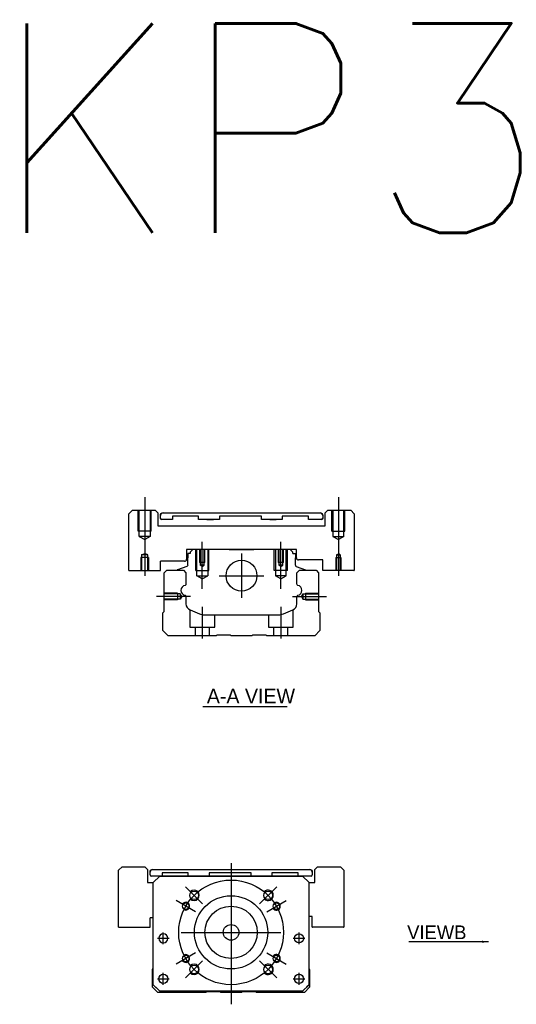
# Model space of a CAD drawing. Header units: millimetres. Extents: x -257 to 3135, y -1556 to 860.
# Tile 584 of 633: x 1011 to 1200, y -260 to 117. Entities that reach past the tile are written whole.
import ezdxf
from ezdxf.lldxf.tags import DXFTag

# ---------------------------------------------------------------- set-up
doc = ezdxf.new("R2010")
doc.units = ezdxf.units.MM
doc.layers.get('0').update_dxf_attribs({"linetype": 'CONTINUOUS'})
doc.styles.add('CHN', font='txt')
doc.styles.add('DIM-7', font='SIMPLEX.shx', dxfattribs={"width": 0.7, "bigfont": 'chineset.shx'})
doc.styles.get("Standard").update_dxf_attribs({"font": 'txt.shx', "height": 0.5})
tags = doc.linetypes.add('DASHED', pattern=[25.72, 12.86, -12.86]).pattern_tags.tags
tags[6:7] = [DXFTag(74, 4), DXFTag(75, 0), DXFTag(340, '0'), DXFTag(46, 0.0), DXFTag(50, 0.0), DXFTag(44, 0.0), DXFTag(45, 0.0)]
tags[4:5] = [DXFTag(74, 4), DXFTag(75, 0), DXFTag(340, '0'), DXFTag(46, 0.0), DXFTag(50, 0.0), DXFTag(44, 0.0), DXFTag(45, 0.0)]
doc.dimstyles.new('CNS', dxfattribs={"dimtxt": 3.5, "dimasz": 2.5, "dimexe": 1, "dimexo": 1, "dimgap": 1, "dimtad": 1, "dimdsep": 46, "dimtxsty": 'DIM-7', "dimcen": 0.09, "dimclrd": 4, "dimclre": 4, "dimclrt": 1, "dimadec": 0, "dimazin": 0, "dimtfac": 1, "dimtmove": 0, "dimatfit": 3, "dimfxl": 0, "dimtvp": 0.971429, "dimtolj": 1, "dimarcsym": 0})

msp = doc.modelspace()

# ---------------------------------------------------------------- linework, layer by layer
at = {"ltscale": 0.1}
for p, q in [((1058.31, -65.83), (1058.31, -95.88)), ((1132.31, -65.83), (1132.31, -95.88)), ((1080.31, -100.83), (1080.31, -82.83)), ((1110.31, -100.83), (1110.31, -82.83)), ((1075.86, -103.78), (1062.86, -103.78)), ((1114.77, -103.78), (1127.77, -103.78)), ((1080.31, -107.78), (1080.31, -119.78)), ((1110.31, -107.78), (1110.31, -119.78))]:
    msp.add_line(p, q, dxfattribs=at)
at = {"linetype": 'Continuous'}
for p, q in [((1053.61, -70.83), (1052.31, -72.13)), ((1053.61, -70.83), (1062.31, -70.83)), ((1063.31, -71.83), (1062.31, -70.83)), ((1128.31, -70.83), (1127.31, -71.83)), ((1128.31, -70.83), (1137.02, -70.83)), ((1138.31, -72.13), (1137.02, -70.83)), ((1063.31, -71.83), (1063.31, -76.83)), ((1064.31, -73.83), (1064.31, -72.83)), ((1064.31, -72.83), (1064.31, -72.83)), ((1068.88, -74.33), (1064.81, -74.33)), ((1068.88, -74.33), (1064.81, -74.33)), ((1065.31, -71.83), (1125.31, -71.83)), ((1065.31, -71.83), (1125.31, -71.83)), ((1068.88, -73.13), (1068.88, -74.33)), ((1068.88, -73.13), (1068.88, -73.13)), ((1078.88, -73.13), (1068.88, -73.13)), ((1078.88, -73.13), (1068.88, -73.13)), ((1078.88, -74.33), (1078.88, -73.13)), ((1078.88, -73.13), (1078.88, -73.13)), ((1086.88, -74.33), (1078.88, -74.33)), ((1086.88, -74.33), (1078.88, -74.33)), ((1082.09, -71.83), (1082.09, -71.83)), ((1082.09, -71.83), (1084.54, -71.83)), ((1082.09, -71.83), (1084.54, -71.83)), ((1082.09, -74.33), (1084.54, -74.33)), ((1084.54, -71.83), (1084.54, -71.83)), ((1084.54, -74.33), (1084.54, -74.33)), ((1086.88, -73.13), (1086.88, -74.33)), ((1086.88, -73.13), (1086.88, -73.13)), ((1102.88, -73.13), (1086.88, -73.13)), ((1102.88, -73.13), (1086.88, -73.13)), ((1102.88, -74.33), (1102.88, -73.13)), ((1102.88, -73.13), (1102.88, -73.13)), ((1110.88, -74.33), (1102.88, -74.33)), ((1110.88, -74.33), (1102.88, -74.33)), ((1106.09, -71.83), (1106.09, -71.83)), ((1106.09, -71.83), (1108.54, -71.83)), ((1106.09, -71.83), (1108.54, -71.83)), ((1106.09, -74.33), (1108.54, -74.33)), ((1108.54, -71.83), (1108.54, -71.83)), ((1108.54, -74.33), (1108.54, -74.33)), ((1110.88, -73.13), (1110.88, -74.33)), ((1110.88, -73.13), (1110.88, -73.13)), ((1120.88, -73.13), (1110.88, -73.13)), ((1120.88, -73.13), (1110.88, -73.13)), ((1120.88, -74.33), (1120.88, -73.13)), ((1120.88, -73.13), (1120.88, -73.13)), ((1125.81, -74.33), (1120.88, -74.33)), ((1125.81, -74.33), (1120.88, -74.33)), ((1126.31, -72.83), (1126.31, -73.83)), ((1126.31, -72.83), (1126.31, -72.83)), ((1127.31, -76.83), (1127.31, -71.83)), ((1138.31, -72.13), (1138.31, -93.83)), ((1063.31, -76.83), (1127.31, -76.83)), ((1116.31, -85.83), (1074.31, -85.83)), ((1074.31, -85.83), (1074.31, -89.53)), ((1076.74, -85.83), (1075.74, -86.83)), ((1084.61, -85.83), (1076.74, -85.83)), ((1090.61, -85.83), (1100.01, -85.83)), ((1113.89, -85.83), (1106.01, -85.83)), ((1114.89, -86.83), (1113.89, -85.83)), ((1116.31, -89.03), (1116.31, -85.83)), ((1074.74, -87.33), (1074.74, -89.03)), ((1075.74, -87.33), (1074.74, -87.33)), ((1074.74, -91.83), (1074.74, -89.03)), ((1075.74, -86.83), (1075.74, -87.33)), ((1114.89, -87.33), (1114.89, -86.83)), ((1114.89, -87.33), (1115.89, -87.33)), ((1115.89, -87.33), (1115.89, -89.03)), ((1115.89, -91.83), (1115.89, -89.03)), ((1126.31, -89.83), (1117.11, -89.83)), ((1126.31, -93.83), (1126.31, -89.83)), ((1064.27, -93.88), (1064.31, -93.83)), ((1073.51, -90.33), (1064.31, -90.33)), ((1064.31, -93.83), (1064.31, -90.33)), ((1065.77, -94.78), (1066.77, -93.78)), ((1066.77, -93.78), (1073.09, -93.78)), ((1070.71, -93.76), (1070.7, -93.78)), ((1074.41, -92.3), (1070.84, -93.6)), ((1073.09, -93.78), (1074.09, -94.78)), ((1116.22, -92.3), (1119.79, -93.6)), ((1116.44, -94.78), (1117.44, -93.78)), ((1117.44, -93.78), (1123.77, -93.78)), ((1119.92, -93.76), (1119.93, -93.78)), ((1123.77, -93.78), (1124.77, -94.78)), ((1126.31, -93.83), (1126.36, -93.88)), ((1138.27, -93.88), (1126.36, -93.88)), ((1138.27, -93.88), (1138.31, -93.83)), ((1065.77, -109.48), (1065.77, -94.78)), ((1074.09, -94.78), (1074.09, -99.06)), ((1116.44, -99.06), (1116.44, -94.78)), ((1124.77, -94.78), (1124.77, -109.48)), ((1074.09, -103.8), (1074.09, -106.62)), ((1116.44, -106.62), (1116.44, -103.8)), ((1075.63, -108.92), (1079.2, -110.4)), ((1111.34, -110.4), (1114.9, -108.92)), ((1065.27, -109.98), (1065.77, -109.48)), ((1065.27, -116.78), (1065.27, -109.98)), ((1081.11, -110.78), (1109.42, -110.78)), ((1124.77, -109.48), (1125.27, -109.98)), ((1125.27, -109.98), (1125.27, -116.78)), ((1067.27, -118.78), (1065.27, -116.78)), ((1085.62, -118.78), (1067.27, -118.78)), ((1085.97, -118.53), (1085.62, -118.78)), ((1090.97, -118.53), (1085.97, -118.53)), ((1091.32, -118.78), (1090.97, -118.53)), ((1099.22, -118.78), (1091.32, -118.78)), ((1099.57, -118.53), (1099.22, -118.78)), ((1104.57, -118.53), (1099.57, -118.53)), ((1104.92, -118.78), (1104.57, -118.53)), ((1123.27, -118.78), (1104.92, -118.78)), ((1125.27, -116.78), (1123.27, -118.78)), ((1049.66, -207.14), (1048.36, -208.43)), ((1048.36, -230.14), (1048.36, -208.43)), ((1049.66, -207.14), (1058.36, -207.14)), ((1059.36, -208.14), (1058.36, -207.14)), ((1059.36, -208.14), (1059.36, -213.14)), ((1060.36, -209.14), (1060.36, -209.14)), ((1060.36, -210.14), (1060.36, -209.14)), ((1064.11, -210.64), (1060.86, -210.64)), ((1061.36, -208.14), (1121.36, -208.14)), ((1061.36, -208.14), (1121.36, -208.14)), ((1061.61, -213.14), (1064.11, -210.64)), ((1064.11, -210.64), (1061.61, -213.14)), ((1064.11, -210.64), (1118.61, -210.64)), ((1118.61, -210.64), (1064.11, -210.64)), ((1118.61, -210.64), (1064.11, -210.64)), ((1064.93, -209.44), (1064.93, -210.64)), ((1074.93, -209.44), (1064.93, -209.44)), ((1074.93, -210.64), (1074.93, -209.44)), ((1082.93, -209.44), (1082.93, -210.64)), ((1098.93, -209.44), (1082.93, -209.44)), ((1098.93, -210.64), (1098.93, -209.44)), ((1106.93, -209.44), (1106.93, -210.64)), ((1116.93, -209.44), (1106.93, -209.44)), ((1116.93, -210.64), (1116.93, -209.44)), ((1121.86, -210.64), (1116.93, -210.64)), ((1118.61, -210.64), (1121.11, -213.14)), ((1121.11, -213.14), (1118.61, -210.64)), ((1122.36, -209.14), (1122.36, -209.14)), ((1122.36, -209.14), (1122.36, -210.14)), ((1124.36, -207.14), (1123.36, -208.14)), ((1123.36, -213.14), (1123.36, -208.14)), ((1124.36, -207.14), (1133.07, -207.14)), ((1134.36, -208.43), (1133.07, -207.14)), ((1134.36, -208.43), (1134.36, -230.14)), ((1059.36, -213.14), (1061.62, -213.14)), ((1061.61, -252.14), (1061.61, -213.14)), ((1121.11, -252.14), (1121.11, -213.14)), ((1121.11, -213.14), (1123.36, -213.14)), ((1060.36, -230.14), (1060.36, -226.64)), ((1061.61, -226.64), (1060.36, -226.64)), ((1122.36, -226.14), (1121.11, -226.14)), ((1122.36, -230.14), (1122.36, -226.14)), ((1048.36, -230.14), (1048.41, -230.18)), ((1048.41, -230.18), (1060.32, -230.18)), ((1060.32, -230.18), (1060.36, -230.14)), ((1122.36, -230.14), (1122.41, -230.18)), ((1134.32, -230.18), (1122.41, -230.18)), ((1134.32, -230.18), (1134.36, -230.14)), ((1061.32, -246.29), (1061.61, -245.99)), ((1061.32, -253.09), (1061.32, -246.29)), ((1121.11, -246.09), (1121.32, -246.29)), ((1121.32, -246.29), (1121.32, -253.09)), ((1063.32, -255.09), (1061.32, -253.09)), ((1061.61, -252.14), (1064.11, -254.64)), ((1064.11, -254.64), (1062.61, -253.14)), ((1081.67, -255.09), (1063.32, -255.09)), ((1064.11, -254.64), (1064.11, -254.64)), ((1118.61, -254.64), (1064.11, -254.64)), ((1118.61, -254.64), (1064.11, -254.64)), ((1082.02, -254.84), (1081.67, -255.09)), ((1087.02, -254.84), (1082.02, -254.84)), ((1087.37, -255.09), (1087.02, -254.84)), ((1095.27, -255.09), (1087.37, -255.09)), ((1095.62, -254.84), (1095.27, -255.09)), ((1100.62, -254.84), (1095.62, -254.84)), ((1100.97, -255.09), (1100.62, -254.84)), ((1119.32, -255.09), (1100.97, -255.09)), ((1118.61, -254.64), (1121.11, -252.14)), ((1121.32, -253.09), (1119.32, -255.09))]:
    msp.add_line(p, q, dxfattribs=at)
at = {"linetype": 'DASHED', "ltscale": 0.3}
for p, q in [((1055.81, -78.83), (1055.81, -70.83)), ((1056.21, -80.83), (1056.21, -70.83)), ((1060.41, -70.83), (1060.41, -80.83)), ((1060.81, -78.83), (1060.81, -70.83)), ((1129.81, -78.83), (1129.81, -70.83)), ((1130.21, -70.83), (1130.21, -80.83)), ((1134.41, -80.83), (1134.41, -70.83)), ((1134.81, -78.83), (1134.81, -70.83)), ((1060.81, -78.83), (1055.81, -78.83)), ((1129.81, -78.83), (1134.81, -78.83)), ((1060.41, -80.83), (1056.21, -80.83)), ((1056.21, -80.83), (1058.31, -82.04)), ((1060.41, -80.83), (1058.31, -82.04)), ((1130.21, -80.83), (1134.41, -80.83)), ((1130.21, -80.83), (1132.31, -82.04)), ((1134.41, -80.83), (1132.31, -82.04))]:
    msp.add_line(p, q, dxfattribs=at)
for p, q in [((1052.31, -93.83), (1052.31, -72.13)), ((1052.31, -93.83), (1052.36, -93.88)), ((1052.36, -93.88), (1064.27, -93.88)), ((1080.56, -145.77), (1112.8, -145.77)), ((1063.18, -234.39), (1067.68, -234.39)), ((1063.18, -234.39), (1067.68, -234.39)), ((1115.05, -234.39), (1119.55, -234.39)), ((1115.05, -234.39), (1119.55, -234.39)), ((1063.18, -249.89), (1067.68, -249.89)), ((1063.18, -249.89), (1067.68, -249.89)), ((1115.05, -249.89), (1119.55, -249.89)), ((1115.05, -249.89), (1119.55, -249.89))]:
    msp.add_line(p, q)
at = {"linetype": 'DASHED', "ltscale": 0.1}
for p, q in [((1077.81, -93.83), (1077.81, -85.83)), ((1078.25, -95.83), (1078.25, -85.83)), ((1079.31, -85.83), (1079.31, -90.83)), ((1079.57, -85.83), (1079.57, -91.83)), ((1081.05, -91.83), (1081.05, -85.83)), ((1081.31, -90.83), (1081.31, -85.83)), ((1082.38, -85.83), (1082.38, -95.83)), ((1082.81, -93.83), (1082.81, -85.83)), ((1107.81, -93.83), (1107.81, -85.83)), ((1108.25, -85.83), (1108.25, -95.83)), ((1109.31, -85.83), (1109.31, -90.83)), ((1109.57, -85.83), (1109.57, -91.83)), ((1111.05, -91.83), (1111.05, -85.83)), ((1111.31, -90.83), (1111.31, -85.83)), ((1112.38, -95.83), (1112.38, -85.83)), ((1112.81, -93.83), (1112.81, -85.83)), ((1059.81, -88.88), (1056.81, -88.88)), ((1056.81, -88.88), (1056.81, -93.88)), ((1057.14, -87.88), (1058.31, -87.31)), ((1057.14, -87.88), (1057.14, -93.88)), ((1059.49, -87.88), (1057.14, -87.88)), ((1059.49, -87.88), (1058.31, -87.31)), ((1059.49, -93.88), (1059.49, -87.88)), ((1059.81, -88.88), (1059.81, -93.88)), ((1131.31, -88.88), (1133.31, -88.88)), ((1131.31, -88.88), (1131.31, -93.88)), ((1131.57, -87.88), (1132.31, -87.45)), ((1131.57, -87.88), (1133.05, -87.88)), ((1131.57, -87.88), (1131.57, -93.88)), ((1133.05, -87.88), (1132.31, -87.45)), ((1133.05, -87.88), (1133.05, -93.88)), ((1133.31, -88.88), (1133.31, -93.88)), ((1077.81, -93.83), (1082.81, -93.83)), ((1081.31, -90.83), (1079.31, -90.83)), ((1081.05, -91.83), (1079.57, -91.83)), ((1080.31, -92.26), (1079.57, -91.83)), ((1080.31, -92.26), (1081.05, -91.83)), ((1112.81, -93.83), (1107.81, -93.83)), ((1111.31, -90.83), (1109.31, -90.83)), ((1111.05, -91.83), (1109.57, -91.83)), ((1110.31, -92.26), (1109.57, -91.83)), ((1110.31, -92.26), (1111.05, -91.83)), ((1078.25, -95.83), (1082.38, -95.83)), ((1080.31, -97.03), (1078.25, -95.83)), ((1080.31, -97.03), (1082.38, -95.83)), ((1112.38, -95.83), (1108.25, -95.83)), ((1110.31, -97.03), (1108.25, -95.83)), ((1110.31, -97.03), (1112.38, -95.83)), ((1070.9, -102.48), (1065.9, -102.48)), ((1071.9, -102.78), (1065.9, -102.78)), ((1071.9, -104.79), (1065.9, -104.79)), ((1070.9, -105.08), (1065.9, -105.08)), ((1070.9, -102.48), (1070.9, -105.08)), ((1070.9, -104.86), (1070.9, -104.91)), ((1071.9, -102.78), (1071.9, -104.79)), ((1072.48, -103.78), (1071.9, -102.78)), ((1072.48, -103.78), (1071.9, -104.79)), ((1118.18, -103.78), (1118.77, -102.78)), ((1118.18, -103.78), (1118.77, -104.79)), ((1118.77, -102.78), (1118.77, -104.79)), ((1118.77, -102.78), (1124.77, -102.78)), ((1118.77, -104.79), (1124.77, -104.79)), ((1119.77, -102.48), (1119.77, -105.08)), ((1119.77, -102.48), (1124.77, -102.48)), ((1119.77, -104.86), (1119.77, -104.91)), ((1119.77, -105.08), (1124.77, -105.08)), ((1075.56, -108.91), (1075.56, -115.48)), ((1115.06, -115.48), (1115.06, -108.85)), ((1085.06, -115.48), (1085.06, -110.78)), ((1105.56, -110.78), (1105.56, -115.48)), ((1075.56, -115.48), (1085.06, -115.48)), ((1077.56, -115.48), (1077.56, -118.78)), ((1083.06, -118.78), (1083.06, -115.48)), ((1105.56, -115.48), (1115.06, -115.48)), ((1107.56, -115.48), (1107.56, -118.78)), ((1113.06, -118.78), (1113.06, -115.48))]:
    msp.add_line(p, q, dxfattribs=at)
at = {"ltscale": 0.3}
for p, q in [((1095.31, -87.33), (1095.31, -104.33)), ((1086.81, -95.83), (1103.81, -95.83)), ((1091.31, -205.64), (1091.31, -259.64)), ((1080.46, -221.28), (1073.88, -214.71)), ((1102.17, -221.28), (1108.74, -214.71)), ((1077.67, -224.26), (1070.31, -220.01)), ((1104.95, -224.26), (1112.32, -220.01)), ((1065.43, -236.64), (1065.43, -232.14)), ((1065.43, -236.64), (1065.43, -232.14)), ((1072.31, -232.14), (1110.31, -232.14)), ((1117.3, -236.64), (1117.3, -232.14)), ((1117.3, -236.64), (1117.3, -232.14)), ((1077.67, -240.01), (1070.31, -244.26)), ((1104.95, -240.01), (1112.32, -244.26)), ((1080.46, -242.99), (1073.88, -249.57)), ((1102.17, -242.99), (1108.74, -249.57)), ((1065.43, -252.14), (1065.43, -247.64)), ((1065.43, -252.14), (1065.43, -247.64)), ((1117.3, -252.14), (1117.3, -247.64)), ((1117.3, -252.14), (1117.3, -247.64))]:
    msp.add_line(p, q, dxfattribs=at)
at = {"linetype": 'DASHED'}
for p, q in [((1064.11, -210.64), (1064.11, -210.64)), ((1064.93, -209.44), (1064.93, -209.44)), ((1074.93, -209.44), (1074.93, -209.44)), ((1074.93, -210.64), (1074.93, -210.64)), ((1080.59, -210.64), (1078.14, -210.64)), ((1082.93, -209.44), (1082.93, -209.44)), ((1082.93, -210.64), (1082.93, -210.64)), ((1098.93, -209.44), (1098.93, -209.44)), ((1098.93, -210.64), (1098.93, -210.64)), ((1102.14, -210.64), (1104.59, -210.64)), ((1106.93, -209.44), (1106.93, -209.44)), ((1106.93, -210.64), (1106.93, -210.64)), ((1116.93, -209.44), (1116.93, -209.44)), ((1118.61, -210.64), (1118.61, -210.64)), ((1061.61, -213.14), (1061.61, -213.14)), ((1121.11, -213.14), (1121.11, -213.14)), ((1063.68, -234.39), (1063.68, -234.39)), ((1067.18, -234.39), (1067.18, -234.39)), ((1115.55, -234.39), (1115.55, -234.39)), ((1119.05, -234.39), (1119.05, -234.39)), ((1061.61, -237.64), (1061.61, -237.64)), ((1121.11, -237.64), (1121.11, -237.64)), ((1063.68, -249.89), (1063.68, -249.89)), ((1067.18, -249.89), (1067.18, -249.89)), ((1062.61, -253.14), (1062.61, -253.14)), ((1118.61, -254.64), (1118.61, -254.64)), ((1121.11, -252.14), (1120.11, -253.14)), ((1120.11, -253.14), (1120.11, -253.14))]:
    msp.add_line(p, q, dxfattribs=at)
at = {"linetype": 'Continuous'}
for centre, radius in [((1095.31, -95.83), 5.9), ((1077.17, -217.99), 1.65), ((1091.31, -232.14), 14), ((1105.46, -217.99), 1.65), ((1073.99, -222.14), 1.25), ((1108.63, -222.14), 1.25), ((1091.31, -232.14), 10), ((1091.31, -232.14), 3), ((1117.3, -234.39), 1.75), ((1073.99, -242.14), 1.25), ((1108.63, -242.14), 1.25), ((1065.43, -249.89), 1.75), ((1077.17, -246.28), 1.65), ((1105.46, -246.28), 1.65), ((1117.3, -249.89), 1.75)]:
    msp.add_circle(centre, radius, dxfattribs=at)
at = {"ltscale": 0.3}
msp.add_circle((1091.31, -232.14), 20, dxfattribs=at)
at = {"linetype": 'Continuous', "extrusion": (0, 0, -1)}
msp.add_circle((-1065.43, -234.39), 1.75, dxfattribs=at)
at = {"linetype": 'Continuous'}
for centre, radius, start, end in [((1065.31, -72.83), 1, 90, 180), ((1064.81, -73.83), 0.5, 180, 269.97), ((1125.31, -72.83), 1, 0, 90), ((1125.81, -73.83), 0.5, 270, 0), ((1073.51, -89.53), 0.8, 270, 0), ((1117.11, -89.03), 0.8, 180, 270), ((1070.9, -93.78), 0.2, 109.8983, 172.0917), ((1116.39, -91.83), 0.5, 180, 250.1017), ((1074.08, -101.43), 1.93, 99.5288, 260.4712), ((1116.45, -101.43), 1.93, 279.5288, 80.4712), ((1076.59, -106.62), 2.5, 180, 247.4572), ((1113.94, -106.62), 2.5, 292.5428, 0), ((1081.11, -105.78), 5, 247.4572, 270), ((1109.42, -105.78), 5, 270, 292.5428), ((1061.36, -209.14), 1, 90, 180), ((1060.86, -210.14), 0.5, 180, 269.97), ((1121.36, -209.14), 1, 0, 90), ((1121.86, -210.14), 0.5, 270, 0)]:
    msp.add_arc(centre, radius, start, end, dxfattribs=at)
at = {"linetype": 'Continuous', "extrusion": (0, 0, -1)}
for centre, radius, start, end in [((-1065.31, -72.83), 1, 0, 90), ((-1064.81, -73.83), 0.5, 270.03, 0), ((-1125.31, -72.83), 1, 90, 180), ((-1125.81, -73.83), 0.5, 180, 270), ((-1074.24, -91.83), 0.5, 180, 250.1017), ((-1119.72, -93.78), 0.2, 109.8983, 172.0917), ((-1073.59, -99.06), 0.5, 180, 249.8105), ((-1116.94, -99.06), 0.5, 290.1895, 0), ((-1073.59, -103.8), 0.5, 110.1895, 180), ((-1116.94, -103.8), 0.5, 0, 69.8105), ((-1061.36, -209.14), 1, 0, 90), ((-1121.36, -209.14), 1, 90, 180)]:
    msp.add_arc(centre, radius, start, end, dxfattribs=at)
for centre, radius, start, end in [((1077.17, -217.99), 2, 227.8658, 135), ((1105.46, -217.99), 2, 225, 137.8658), ((1073.99, -222.14), 1.5, 242.1491, 150), ((1108.63, -222.14), 1.5, 210, 122.1491), ((1073.99, -242.14), 1.5, 210, 117.8509), ((1108.63, -242.14), 1.5, 237.8509, 150), ((1077.17, -246.28), 2, 225, 132.134), ((1105.46, -246.28), 2, 222.1342, 135)]:
    msp.add_arc(centre, radius, start, end)

# ---------------------------------------------------------------- texts
at = {"insert": (999.53, 115.24), "char_height": 80, "attachment_point": 1}
msp.add_mtext('KP33-N-C01-D', dxfattribs=at)
at = {"style": 'CHN'}
for s, insert, char_height, attachment_point in [('A-A VIEW', (1082.05, -141.83), 5.6, 4), ('VIEWB', (1181.23, -234.74), 5.25, 9)]:
    msp.add_mtext(s, dxfattribs=dict(at, insert=insert, char_height=char_height, attachment_point=attachment_point))

# ---------------------------------------------------------------- leaders
at = {"annotation_type": 0, "has_hookline": 1, "hookline_direction": 1, "text_width": 22.04}
msp.add_leader([(1189.67, -235.73), (1182.23, -235.74)], dimstyle='CNS', override={"dimgap": 1, "dimtad": 1}, dxfattribs=at)

doc.saveas('drawing.dxf')
